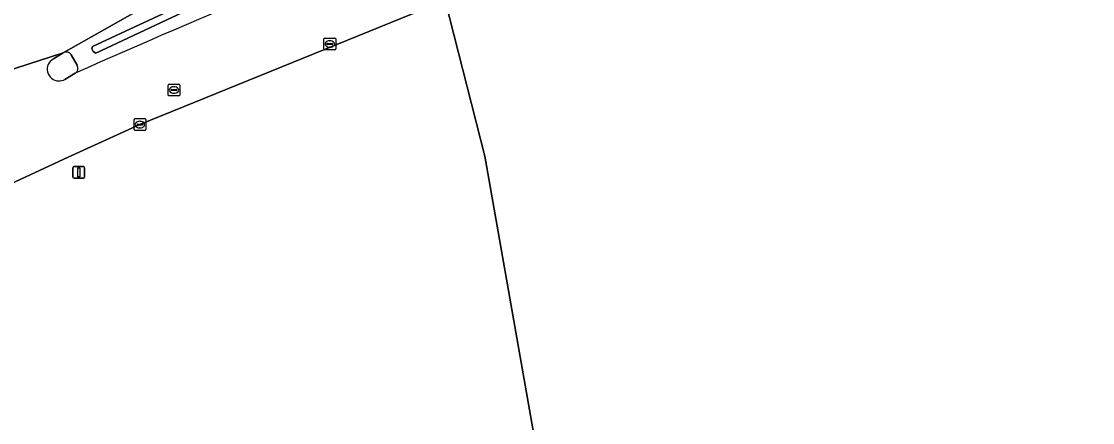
# Model space of a CAD drawing. Extents: x 154324 to 155744, y 382937 to 384188.
# Drawn here: x 155255.7 to 155346.9, y 383965.3 to 383999.5 of the extents above; entities that cross this region are included whole.
import ezdxf

# ---------------------------------------------------------------- set-up
doc = ezdxf.new("R2010")
doc.units = 0
for name, color, linetype in [('IMGEO_Grasland_agrarisch', 7, 'Continuous'), ('IMGEO_Greppel_droge_sloot', 7, 'Continuous'), ('IMGEO_Groenvoorziening', 7, 'Continuous'), ('IMGEO_Kolk', 7, 'Continuous'), ('IMGEO_Lichtmast', 7, 'Continuous'), ('IMGEO_Loofbos', 7, 'Continuous'), ('IMGEO_Rijbaan_lokaal_gesloten', 7, 'Continuous'), ('IMGEO_Rijbaan_regionaal_gesloten', 7, 'Continuous'), ('IMGEO_Rioolput', 7, 'Continuous'), ('IMGEO_Verkeerseiland_gesloten', 7, 'Continuous')]:
    doc.layers.add(name, color=color, linetype=linetype)

msp = doc.modelspace()

# ---------------------------------------------------------------- linework, layer by layer
at = {"layer": 'IMGEO_Grasland_agrarisch'}
msp.add_lwpolyline([(155291.815, 384001.275), (155295.178, 383988.009), (155300.916, 383955.474), (155300.916, 383943.435), (155303.534, 383922.252), (155323.113, 383849.226), (155336.238, 383809.424), (155363.755, 383731.768), (155380.226, 383706.131), (155384.128, 383700.15), (155392.727, 383684.275), (155393.299, 383677.551), (155394.551, 383659.784), (155376.03, 383653.964), (155377.91, 383619.188), (155380.214, 383607.775), (155387.7, 383591.407), (155402.762, 383567.178)], dxfattribs=at)
at = {"layer": 'IMGEO_Greppel_droge_sloot'}
msp.add_lwpolyline([(155397.634, 384040.405), (155382.032, 384037.399), (155365.418, 384033.483), (155352.125, 384029.782), (155323.153, 384020.829), (155300.462, 384013.348), (155292.96, 384010.46), (155278.014, 384004.463), (155270.557, 384001.47), (155261.768, 383997.341), (155261.72, 383997.155), (155261.835, 383996.912), (155262.037, 383996.77), (155270.809, 384000.891), (155278.249, 384003.876), (155293.191, 384009.873), (155300.674, 384012.753), (155323.345, 384020.228), (155352.302, 384029.176), (155365.575, 384032.872), (155382.164, 384036.781), (155397.74, 384039.783)], dxfattribs=at)
at = {"layer": 'IMGEO_Groenvoorziening'}
for points in [[(155397.74, 384039.783), (155382.164, 384036.781), (155365.575, 384032.872), (155352.302, 384029.176), (155323.345, 384020.228), (155300.674, 384012.753), (155293.191, 384009.873), (155278.249, 384003.876), (155270.809, 384000.891), (155262.037, 383996.77), (155261.835, 383996.912), (155261.72, 383997.155), (155261.768, 383997.341), (155270.557, 384001.47), (155278.014, 384004.463), (155292.96, 384010.46), (155300.462, 384013.348), (155323.153, 384020.829), (155352.125, 384029.782), (155365.418, 384033.483), (155382.032, 384037.399), (155397.634, 384040.405)], [(155265.866, 384000.538), (155259.275, 383996.817)], [(155259.964, 383996.645), (155260.467, 383995.751)]]:
    msp.add_lwpolyline(points, dxfattribs=at)
for centre, radius, start, end in [((155503.317, 383451.223), 595.683, 107.013321, 114.079222), ((155259.527, 383996.359), 0.523, 33.19926, 118.76739), ((155260.02, 383995.509), 0.509, 300.64317, 28.44772)]:
    msp.add_arc(centre, radius, start, end, dxfattribs=at)
at = {"layer": 'IMGEO_Kolk'}
for p, q in [((155281.475, 383997.138), (155281.475, 383997.99)), ((155281.55, 383998.064), (155282.402, 383998.064)), ((155281.734, 383997.558), (155281.734, 383997.57)), ((155282.172, 383997.521), (155281.774, 383997.521)), ((155281.777, 383997.607), (155282.175, 383997.607)), ((155281.986, 383997.284), (155281.961, 383997.284)), ((155281.963, 383997.844), (155281.988, 383997.844)), ((155282.218, 383997.57), (155282.218, 383997.558)), ((155282.476, 383997.99), (155282.476, 383997.138)), ((155282.402, 383997.064), (155281.55, 383997.064)), ((155265.307, 383990.28), (155265.307, 383991.132)), ((155265.382, 383991.206), (155266.234, 383991.206)), ((155265.795, 383990.986), (155265.82, 383990.986)), ((155266.308, 383991.132), (155266.308, 383990.28)), ((155266.234, 383990.206), (155265.382, 383990.206)), ((155265.566, 383990.7), (155265.566, 383990.712)), ((155266.004, 383990.663), (155265.606, 383990.663)), ((155265.609, 383990.749), (155266.007, 383990.749)), ((155265.818, 383990.426), (155265.793, 383990.426)), ((155266.05, 383990.712), (155266.05, 383990.7))]:
    msp.add_line(p, q, dxfattribs=at)
for points in [[(155281.475, 383997.138), (155281.475, 383997.99)], [(155281.55, 383998.064), (155282.402, 383998.064)], [(155282.476, 383997.99), (155282.476, 383997.138)], [(155282.402, 383997.064), (155281.55, 383997.064)], [(155265.307, 383990.28), (155265.307, 383991.132)], [(155265.382, 383991.206), (155266.234, 383991.206)], [(155266.308, 383991.132), (155266.308, 383990.28)], [(155266.234, 383990.206), (155265.382, 383990.206)]]:
    msp.add_lwpolyline(points, dxfattribs=at)
for centre, radius, start, end in [((155281.552, 383997.988), 0.0765, 91.55205, 178.44795), ((155281.552, 383997.988), 0.0765, 91.55205, 178.44795), ((155281.774, 383997.567), 0.0403, 85.87752, 175.75265), ((155281.771, 383997.557), 0.0366, 178.93798, 274.71019), ((155282.175, 383997.564), 0.043, 264.86636, 352.45326), ((155282.179, 383997.569), 0.0386, 1.73085, 96.63898), ((155282.4, 383997.988), 0.0765, 1.55205, 88.44795), ((155282.4, 383997.988), 0.0765, 1.55205, 88.44795), ((155281.552, 383997.14), 0.0765, 181.55205, 268.44795), ((155281.552, 383997.14), 0.0765, 181.55205, 268.44795), ((155282.4, 383997.14), 0.0765, 271.55205, 358.44795), ((155282.4, 383997.14), 0.0765, 271.55205, 358.44795), ((155265.384, 383991.13), 0.0765, 91.55205, 178.44795), ((155265.384, 383991.13), 0.0765, 91.55205, 178.44795), ((155266.232, 383991.13), 0.0765, 1.55205, 88.44795), ((155266.232, 383991.13), 0.0765, 1.55205, 88.44795), ((155265.384, 383990.282), 0.0765, 181.55205, 268.44795), ((155265.384, 383990.282), 0.0765, 181.55205, 268.44795), ((155265.606, 383990.709), 0.0403, 85.87752, 175.75265), ((155265.603, 383990.699), 0.0366, 178.93798, 274.71019), ((155266.007, 383990.706), 0.043, 264.86636, 352.45326), ((155266.011, 383990.711), 0.0386, 1.73085, 96.63898), ((155266.232, 383990.282), 0.0765, 271.55205, 358.44795), ((155266.232, 383990.282), 0.0765, 271.55205, 358.44795)]:
    msp.add_arc(centre, radius, start, end, dxfattribs=at)
for centre, major_axis, ratio, start_param, end_param in [((155281.962, 383997.564), (-0.387, 0.002), 0.722429, 4.712389, 7.853982), ((155281.987, 383997.564), (-0.39, 0.002), 0.717154, 1.570796, 4.712389), ((155265.794, 383990.706), (-0.387, 0.002), 0.722429, 4.712389, 7.853982), ((155265.819, 383990.706), (-0.39, 0.002), 0.717154, 1.570796, 4.712389)]:
    msp.add_ellipse(centre, major_axis=major_axis, ratio=ratio, start_param=start_param, end_param=end_param, dxfattribs=at)
at = {"layer": 'IMGEO_Lichtmast'}
for p, q in [((155260.105, 383986.232), (155260.105, 383987.032)), ((155260.105, 383987.032), (155260.105, 383986.232)), ((155260.205, 383987.132), (155260.995, 383987.132)), ((155260.995, 383987.132), (155260.205, 383987.132)), ((155261.095, 383987.032), (155261.095, 383986.232)), ((155261.095, 383986.232), (155261.095, 383987.032)), ((155260.995, 383986.132), (155260.205, 383986.132)), ((155260.205, 383986.132), (155260.995, 383986.132))]:
    msp.add_line(p, q, dxfattribs=at)
msp.add_lwpolyline([(155260.525, 383987.007), (155260.675, 383987.007), (155260.675, 383986.257), (155260.525, 383986.257), (155260.525, 383987.007)], dxfattribs=at)
for centre, start, end in [((155260.205, 383987.032), 90, 180), ((155260.205, 383987.032), 90, 180), ((155260.995, 383987.032), 0, 90), ((155260.995, 383987.032), 360, 90), ((155260.205, 383986.232), 180, 270), ((155260.205, 383986.232), 180, 270), ((155260.995, 383986.232), 270, 0), ((155260.995, 383986.232), 270, 0)]:
    msp.add_arc(centre, 0.1, start, end, dxfattribs=at)
at = {"layer": 'IMGEO_Loofbos'}
msp.add_lwpolyline([(155336.238, 383809.424), (155323.113, 383849.226), (155303.534, 383922.252), (155300.916, 383943.435), (155300.916, 383955.474), (155295.178, 383988.009), (155291.815, 384001.275), (155265.808, 383990.706), (155259.697, 383987.94), (155249.962, 383983.402), (155261.74, 383912.135), (155306.103, 383602.506), (155325.548, 383519.946), (155323.557, 383503.266)], dxfattribs=at)
at = {"layer": 'IMGEO_Rijbaan_lokaal_gesloten'}
for points in [[(155218.234, 383966.905), (155235.241, 383976.069), (155240.263, 383978.882), (155249.962, 383983.402), (155259.697, 383987.94), (155265.808, 383990.706), (155291.815, 384001.275)], [(155258.433, 383996.289), (155259.275, 383996.817), (155241.982, 383991.23)], [(155260.279, 383995.071), (155259.996, 383994.903), (155259.408, 383994.552)]]:
    msp.add_lwpolyline(points, dxfattribs=at)
for centre, radius, start, end in [((155503.317, 383451.223), 595.683, 107.013321, 114.079222), ((155258.911, 383995.415), 0.996, 118.71038, 268.24862), ((155258.914, 383995.404), 0.985, 268.05231, 300.07133)]:
    msp.add_arc(centre, radius, start, end, dxfattribs=at)
at = {"layer": 'IMGEO_Rijbaan_regionaal_gesloten'}
msp.add_lwpolyline([(155242.167, 383991.44), (155241.982, 383991.23), (155259.275, 383996.817), (155265.866, 384000.538)], dxfattribs=at)
at = {"layer": 'IMGEO_Rioolput'}
for p, q in [((155268.205, 383993.217), (155268.205, 383994.069)), ((155268.28, 383994.143), (155269.132, 383994.143)), ((155268.464, 383993.637), (155268.464, 383993.649)), ((155268.902, 383993.6), (155268.504, 383993.6)), ((155268.507, 383993.686), (155268.905, 383993.686)), ((155268.693, 383993.923), (155268.718, 383993.923)), ((155268.948, 383993.649), (155268.948, 383993.637)), ((155269.206, 383994.069), (155269.206, 383993.217)), ((155269.132, 383993.143), (155268.28, 383993.143)), ((155268.716, 383993.363), (155268.691, 383993.363))]:
    msp.add_line(p, q, dxfattribs=at)
for points in [[(155268.205, 383993.217), (155268.205, 383994.069)], [(155268.28, 383994.143), (155269.132, 383994.143)], [(155269.206, 383994.069), (155269.206, 383993.217)], [(155269.132, 383993.143), (155268.28, 383993.143)]]:
    msp.add_lwpolyline(points, dxfattribs=at)
for centre, radius, start, end in [((155268.282, 383994.067), 0.0765, 91.55205, 178.44795), ((155268.282, 383994.067), 0.0765, 91.55205, 178.44795), ((155268.504, 383993.646), 0.0403, 85.87752, 175.75265), ((155268.501, 383993.636), 0.0366, 178.93798, 274.71019), ((155268.905, 383993.643), 0.043, 264.86636, 352.45326), ((155268.909, 383993.648), 0.0386, 1.73085, 96.63898), ((155269.13, 383994.067), 0.0765, 1.55205, 88.44795), ((155269.13, 383994.067), 0.0765, 1.55205, 88.44795), ((155268.282, 383993.219), 0.0765, 181.55205, 268.44795), ((155268.282, 383993.219), 0.0765, 181.55205, 268.44795), ((155269.13, 383993.219), 0.0765, 271.55205, 358.44795), ((155269.13, 383993.219), 0.0765, 271.55205, 358.44795)]:
    msp.add_arc(centre, radius, start, end, dxfattribs=at)
for centre, major_axis, ratio, start_param, end_param in [((155268.692, 383993.643), (-0.387, 0.002), 0.722429, 4.712389, 7.853982), ((155268.717, 383993.643), (-0.39, 0.002), 0.717154, 1.570796, 4.712389)]:
    msp.add_ellipse(centre, major_axis=major_axis, ratio=ratio, start_param=start_param, end_param=end_param, dxfattribs=at)
at = {"layer": 'IMGEO_Verkeerseiland_gesloten'}
for points in [[(155259.275, 383996.817), (155258.433, 383996.289)], [(155260.467, 383995.751), (155259.964, 383996.645)], [(155259.408, 383994.552), (155259.996, 383994.903), (155260.279, 383995.071)]]:
    msp.add_lwpolyline(points, dxfattribs=at)
for centre, radius, start, end in [((155258.911, 383995.415), 0.996, 118.71038, 268.24862), ((155259.527, 383996.359), 0.523, 33.19926, 118.76739), ((155260.02, 383995.509), 0.509, 300.64317, 28.44772), ((155258.914, 383995.404), 0.985, 268.05231, 300.07133)]:
    msp.add_arc(centre, radius, start, end, dxfattribs=at)

doc.saveas('drawing.dxf')
